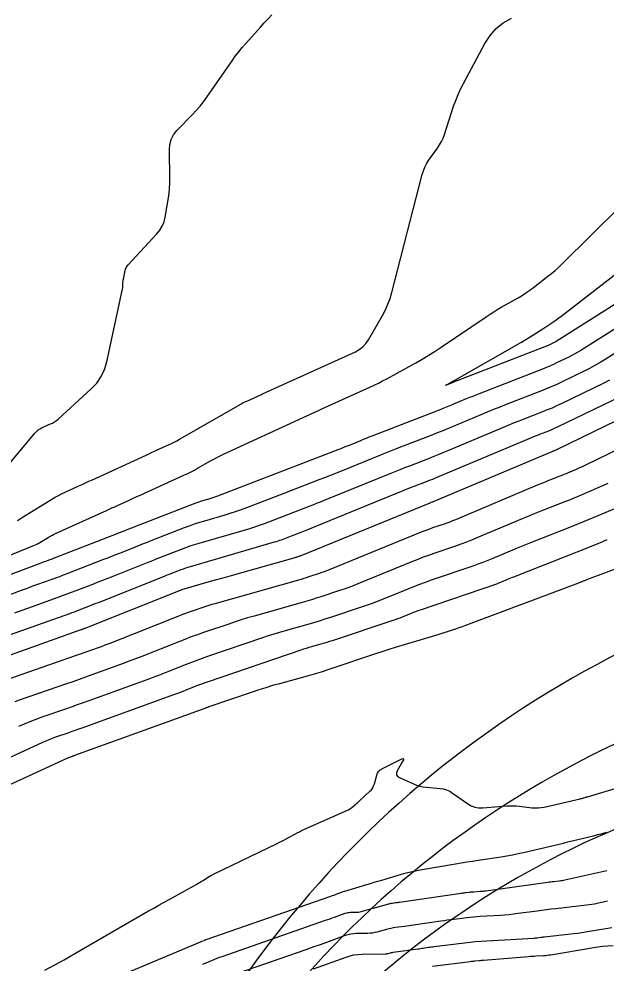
# Model space of a CAD drawing. Extents: x 658976 to 668726, y 639543 to 647196.
# Drawn here: x 662314 to 662406.3, y 642148.9 to 642297.4 of the extents above; entities that cross this region are included whole.
import ezdxf

# ---------------------------------------------------------------- set-up
doc = ezdxf.new("R2010")
doc.units = 0
for name, color, linetype in [('Ex_Major Contours', 7, 'Continuous'), ('Ex_Minor Contours', 7, 'Continuous'), ('R_Water', 7, 'Continuous')]:
    doc.layers.add(name, color=color, linetype=linetype)

msp = doc.modelspace()

# ---------------------------------------------------------------- linework, layer by layer
at = {"layer": 'Ex_Major Contours'}
for points in [[(662414.7, 642256.94), (662398.46, 642246.69), (662398.36, 642246.63), (662398.26, 642246.57), (662398.16, 642246.52), (662398.05, 642246.46), (662397.63, 642246.26), (662397.53, 642246.21), (662397.42, 642246.16), (662397.31, 642246.12), (662397.21, 642246.07), (662382.06, 642240.17), (662382.04, 642240.16), (662382.02, 642240.16), (662381.99, 642240.14), (662381.97, 642240.13), (662381.95, 642240.13), (662381.2, 642239.84), (662381.11, 642239.8), (662381.07, 642239.8), (662381.1, 642239.82), (662381.19, 642239.87), (662381.87, 642240.25), (662381.9, 642240.26), (662381.92, 642240.27), (662381.94, 642240.29), (662381.97, 642240.3), (662382.05, 642240.36), (662382.08, 642240.38), (662382.1, 642240.39), (662382.12, 642240.41), (662382.14, 642240.42), (662393, 642246.61), (662394.78, 642247.66), (662396.51, 642248.77), (662398.21, 642249.94), (662399.87, 642251.17), (662408.74, 642257.99)], [(662413.6, 642236.97), (662398.51, 642229.66), (662398.48, 642229.64), (662398.45, 642229.63), (662398.42, 642229.61), (662398.39, 642229.6), (662398.26, 642229.55), (662398.23, 642229.53), (662398.2, 642229.52), (662398.17, 642229.51), (662398.14, 642229.49), (662397.95, 642229.42), (662397.91, 642229.4), (662397.86, 642229.39), (662397.82, 642229.37), (662397.78, 642229.35), (662379.23, 642221.52), (662379.17, 642221.5), (662379.12, 642221.48), (662379.06, 642221.46), (662379.01, 642221.44), (662378.79, 642221.37), (662378.74, 642221.35), (662378.68, 642221.33), (662378.63, 642221.31), (662378.58, 642221.29), (662358.31, 642213), (662358.23, 642212.97), (662358.16, 642212.94), (662358.08, 642212.91), (662358, 642212.89), (662357.7, 642212.78), (662357.62, 642212.76), (662357.55, 642212.74), (662357.47, 642212.71), (662357.39, 642212.69), (662347.17, 642209.81), (662346.4, 642209.59), (662345.62, 642209.37), (662344.85, 642209.15), (662344.08, 642208.93), (662339.55, 642207.61), (662339.51, 642207.6), (662339.47, 642207.58), (662339.43, 642207.57), (662339.39, 642207.55), (662339.23, 642207.49), (662339.19, 642207.48), (662339.15, 642207.46), (662339.11, 642207.44), (662339.06, 642207.43), (662324.36, 642201.57), (662324.31, 642201.55), (662324.25, 642201.53), (662324.2, 642201.5), (662324.15, 642201.48), (662323.94, 642201.4), (662323.89, 642201.38), (662323.84, 642201.36), (662323.78, 642201.34), (662323.73, 642201.32), (662309.23, 642196.16)], [(662409.42, 642211.54), (662403.19, 642209.19), (662403.09, 642209.15), (662402.98, 642209.11), (662402.88, 642209.07), (662402.77, 642209.03), (662402.35, 642208.86), (662402.25, 642208.82), (662402.14, 642208.78), (662402.04, 642208.74), (662401.93, 642208.7), (662384.17, 642202.02), (662383.66, 642201.82), (662383.14, 642201.64), (662382.62, 642201.46), (662382.09, 642201.29), (662380, 642200.62), (662379.47, 642200.46), (662378.95, 642200.29), (662378.42, 642200.13), (662377.9, 642199.97), (662373.12, 642198.54), (662372.14, 642198.24), (662371.18, 642197.94), (662370.21, 642197.63), (662369.25, 642197.31), (662363.64, 642195.4), (662362.57, 642195.05), (662361.49, 642194.71), (662360.41, 642194.39), (662359.32, 642194.08), (662354.96, 642192.87), (662353.87, 642192.57), (662352.79, 642192.24), (662351.71, 642191.9), (662350.64, 642191.54), (662343.83, 642189.22), (662343.78, 642189.2), (662343.73, 642189.18), (662343.68, 642189.16), (662343.63, 642189.14), (662343.44, 642189.06), (662343.39, 642189.04), (662343.34, 642189.02), (662343.29, 642189.01), (662343.24, 642188.99), (662322.75, 642181.57), (662322.65, 642181.53), (662322.55, 642181.5), (662322.44, 642181.46), (662322.34, 642181.42), (662321.92, 642181.28), (662321.82, 642181.24), (662321.72, 642181.2), (662321.62, 642181.16), (662321.52, 642181.12), (662307.4, 642174.6)], [(662318.05, 642147.81), (662321.09, 642149.47), (662321.61, 642149.76), (662322.13, 642150.05), (662322.65, 642150.35), (662323.17, 642150.64), (662334.38, 642157.13), (662335.19, 642157.59), (662336, 642158.05), (662336.81, 642158.51), (662337.62, 642158.96), (662342.05, 642161.41), (662342.28, 642161.53), (662342.5, 642161.66), (662342.72, 642161.8), (662342.94, 642161.93), (662343.81, 642162.48), (662344.03, 642162.62), (662344.25, 642162.75), (662344.48, 642162.87), (662344.71, 642162.98), (662354.6, 642167.75), (662354.95, 642167.93), (662355.3, 642168.1), (662355.65, 642168.29), (662356, 642168.47), (662357.38, 642169.23), (662357.73, 642169.41), (662358.08, 642169.59), (662358.43, 642169.76), (662358.79, 642169.92), (662365.63, 642172.97), (662365.81, 642173.06), (662365.99, 642173.17), (662366.16, 642173.28), (662366.33, 642173.41), (662366.96, 642173.93), (662367.12, 642174.06), (662367.28, 642174.2), (662367.43, 642174.34), (662367.59, 642174.48), (662369.16, 642175.95), (662369.4, 642176.2), (662369.6, 642176.48), (662369.75, 642176.79), (662369.87, 642177.12), (662370.24, 642178.5), (662370.36, 642178.82), (662370.53, 642179.09), (662370.77, 642179.32), (662371.06, 642179.5), (662373.98, 642180.97), (662374.28, 642181.09), (662374.44, 642181.07), (662374.45, 642180.91), (662374.31, 642180.62), (662373.47, 642179.18), (662373.33, 642178.84), (662373.34, 642178.55), (662373.5, 642178.31), (662373.81, 642178.11), (662376, 642177.13), (662376.5, 642176.93), (662377.01, 642176.78), (662377.53, 642176.66), (662378.06, 642176.59), (662380.21, 642176.4), (662380.73, 642176.32), (662381.23, 642176.17), (662381.71, 642175.96), (662382.16, 642175.68), (662384.51, 642174.02), (662385.06, 642173.69), (662385.64, 642173.47), (662386.26, 642173.36), (662386.9, 642173.35), (662390.71, 642173.64), (662391.21, 642173.67), (662391.7, 642173.67), (662392.19, 642173.64), (662392.68, 642173.6), (662394.64, 642173.37), (662395.13, 642173.33), (662395.62, 642173.33), (662396.1, 642173.38), (662396.58, 642173.47), (662402.23, 642174.79), (662402.28, 642174.81), (662402.33, 642174.82), (662402.38, 642174.83), (662402.43, 642174.84), (662402.63, 642174.89), (662402.68, 642174.9), (662402.73, 642174.91), (662402.78, 642174.93), (662402.82, 642174.94), (662403.1, 642175.02), (662403.17, 642175.04), (662403.23, 642175.06), (662403.29, 642175.08), (662403.35, 642175.1), (662415.55, 642178.76)], [(662407.41, 642151.67), (662405.72, 642151.52), (662405.38, 642151.48), (662405.04, 642151.44), (662404.69, 642151.39), (662404.35, 642151.34), (662397.63, 642150.2), (662397.34, 642150.16), (662397.05, 642150.12), (662396.75, 642150.09), (662396.46, 642150.07), (662395.27, 642150.01), (662394.98, 642149.99), (662394.68, 642149.97), (662394.38, 642149.95), (662394.09, 642149.93), (662387.02, 642149.36), (662386.85, 642149.35), (662386.67, 642149.33), (662386.49, 642149.31), (662386.32, 642149.3), (662385.61, 642149.22), (662385.43, 642149.2), (662385.26, 642149.18), (662385.08, 642149.16), (662384.9, 642149.14), (662378.98, 642148.41)]]:
    msp.add_lwpolyline(points, dxfattribs=at)
at = {"layer": 'Ex_Minor Contours'}
for points in [[(662308.92, 642223.2), (662316.51, 642232.3), (662316.76, 642232.56), (662317.03, 642232.78), (662317.32, 642232.98), (662317.64, 642233.14), (662318.97, 642233.72), (662319.29, 642233.87), (662319.6, 642234.06), (662319.89, 642234.26), (662320.16, 642234.49), (662325.36, 642239.22), (662326.23, 642240.14), (662326.93, 642241.16), (662327.46, 642242.27), (662327.81, 642243.49), (662330.24, 642254.71), (662330.27, 642254.86), (662330.29, 642255.01), (662330.31, 642255.15), (662330.32, 642255.3), (662330.34, 642255.91), (662330.34, 642256.06), (662330.36, 642256.2), (662330.38, 642256.35), (662330.41, 642256.5), (662330.69, 642257.83), (662330.76, 642258.09), (662330.86, 642258.33), (662331, 642258.56), (662331.18, 642258.77), (662335.69, 642263.61), (662336.16, 642264.19), (662336.53, 642264.83), (662336.81, 642265.51), (662336.99, 642266.24), (662337.49, 642269.26), (662337.6, 642270.01), (662337.68, 642270.77), (662337.72, 642271.53), (662337.72, 642272.29), (662337.65, 642276.82), (662337.71, 642277.67), (662337.93, 642278.46), (662338.31, 642279.19), (662338.84, 642279.86), (662341.29, 642282.4), (662341.88, 642283.04), (662342.46, 642283.71), (662343, 642284.4), (662343.52, 642285.12), (662347.51, 642290.84), (662348.01, 642291.55), (662348.54, 642292.24), (662349.09, 642292.91), (662349.66, 642293.56), (662351.98, 642296.14), (662352.56, 642296.79), (662353.16, 642297.42), (662353.76, 642298.05)], [(662313.76, 642218.56), (662314.68, 642219.11), (662319.17, 642221.88), (662319.67, 642222.19), (662320.19, 642222.47), (662320.71, 642222.74), (662321.24, 642222.99), (662323.39, 642223.97), (662323.93, 642224.21), (662324.47, 642224.45), (662325, 642224.7), (662325.54, 642224.95), (662333.98, 642228.82), (662334.42, 642229.02), (662334.86, 642229.23), (662335.3, 642229.43), (662335.75, 642229.63), (662337.52, 642230.43), (662337.96, 642230.64), (662338.39, 642230.86), (662338.82, 642231.08), (662339.25, 642231.32), (662348.9, 642236.86), (662349.1, 642236.97), (662349.31, 642237.08), (662349.51, 642237.18), (662349.72, 642237.28), (662352.1, 642238.37), (662352.29, 642238.46), (662352.48, 642238.55), (662352.67, 642238.63), (662352.86, 642238.72), (662366.88, 642245.09), (662367.5, 642245.43), (662368.05, 642245.85), (662368.52, 642246.35), (662368.92, 642246.93), (662371.15, 642250.79), (662371.61, 642251.65), (662372.01, 642252.54), (662372.35, 642253.45), (662372.63, 642254.39), (662377.39, 642272.97), (662377.57, 642273.55), (662377.79, 642274.1), (662378.07, 642274.63), (662378.39, 642275.13), (662379.79, 642277.1), (662380.12, 642277.61), (662380.41, 642278.13), (662380.66, 642278.68), (662380.87, 642279.24), (662382.33, 642283.68), (662382.66, 642284.61), (662383.02, 642285.51), (662383.43, 642286.4), (662383.87, 642287.27), (662387.25, 642293.56), (662388.05, 642294.81), (662389.01, 642295.89), (662390.13, 642296.8), (662391.42, 642297.54)], [(662299.62, 642207.77), (662316.43, 642214.65), (662316.72, 642214.78), (662317, 642214.92), (662317.27, 642215.06), (662317.54, 642215.22), (662318.61, 642215.89), (662318.88, 642216.05), (662319.16, 642216.2), (662319.44, 642216.34), (662319.72, 642216.48), (662327.75, 642220.12), (662328.18, 642220.31), (662328.62, 642220.51), (662329.05, 642220.71), (662329.48, 642220.91), (662331.21, 642221.7), (662331.65, 642221.9), (662332.08, 642222.1), (662332.51, 642222.3), (662332.94, 642222.49), (662340.03, 642225.71), (662340.55, 642225.95), (662341.07, 642226.21), (662341.58, 642226.48), (662342.09, 642226.76), (662344.1, 642227.92), (662344.61, 642228.2), (662345.12, 642228.47), (662345.64, 642228.73), (662346.16, 642228.98), (662359.38, 642235.05), (662359.94, 642235.31), (662360.5, 642235.57), (662361.07, 642235.83), (662361.63, 642236.08), (662369.14, 642239.49), (662369.82, 642239.81), (662370.5, 642240.14), (662371.17, 642240.49), (662371.84, 642240.84), (662376.41, 642243.36), (662377.38, 642243.91), (662378.34, 642244.48), (662379.29, 642245.08), (662380.23, 642245.7), (662387.45, 642250.59), (662388.05, 642250.99), (662388.67, 642251.38), (662389.29, 642251.76), (662389.92, 642252.13), (662392.47, 642253.58), (662393.09, 642253.95), (662393.7, 642254.34), (662394.29, 642254.75), (662394.87, 642255.18), (662397.16, 642256.94), (662397.73, 642257.39), (662398.28, 642257.85), (662398.81, 642258.33), (662399.33, 642258.83), (662408.55, 642267.96)], [(662413.58, 642252.4), (662402.31, 642245.28), (662401.85, 642245), (662401.39, 642244.73), (662400.92, 642244.48), (662400.44, 642244.24), (662398.51, 642243.31), (662398.03, 642243.08), (662397.54, 642242.86), (662397.05, 642242.65), (662396.55, 642242.45), (662386.32, 642238.46), (662385.82, 642238.27), (662385.32, 642238.06), (662384.81, 642237.86), (662384.31, 642237.65), (662382.31, 642236.81), (662381.81, 642236.6), (662381.31, 642236.39), (662380.81, 642236.19), (662380.3, 642236), (662369.47, 642231.8), (662369.02, 642231.62), (662368.58, 642231.45), (662368.13, 642231.27), (662367.69, 642231.09), (662365.91, 642230.36), (662365.46, 642230.18), (662365.02, 642230.01), (662364.57, 642229.83), (662364.13, 642229.66), (662355.02, 642226.14), (662345.19, 642222.35), (662344.9, 642222.24), (662344.61, 642222.14), (662344.32, 642222.05), (662344.02, 642221.96), (662342.84, 642221.61), (662342.54, 642221.52), (662342.25, 642221.43), (662341.96, 642221.33), (662341.67, 642221.22), (662332.04, 642217.48), (662331.83, 642217.39), (662331.63, 642217.31), (662331.42, 642217.23), (662331.21, 642217.15), (662330.39, 642216.82), (662330.18, 642216.74), (662329.98, 642216.66), (662329.77, 642216.58), (662329.56, 642216.5), (662319.55, 642212.61), (662319.38, 642212.54), (662319.2, 642212.47), (662319.03, 642212.41), (662318.85, 642212.35), (662318.15, 642212.1), (662317.97, 642212.03), (662317.8, 642211.97), (662317.62, 642211.9), (662317.45, 642211.84), (662298.66, 642204.76)], [(662412.46, 642247.85), (662406.16, 642243.87), (662405.35, 642243.37), (662404.52, 642242.9), (662403.68, 642242.45), (662402.83, 642242.02), (662399.39, 642240.35), (662398.53, 642239.95), (662397.66, 642239.56), (662396.78, 642239.18), (662395.9, 642238.83), (662390.59, 642236.76), (662389.59, 642236.37), (662388.59, 642235.97), (662387.59, 642235.56), (662386.6, 642235.14), (662382.63, 642233.48), (662381.64, 642233.06), (662380.65, 642232.66), (662379.65, 642232.26), (662378.65, 642231.86), (662373.29, 642229.79), (662372.25, 642229.38), (662371.22, 642228.97), (662370.18, 642228.56), (662369.15, 642228.14), (662364.78, 642226.37), (662363.87, 642226), (662362.96, 642225.63), (662362.04, 642225.27), (662361.12, 642224.92), (662355.61, 642222.79), (662349.53, 642220.44), (662348.75, 642220.15), (662347.96, 642219.88), (662347.17, 642219.62), (662346.37, 642219.38), (662343.16, 642218.44), (662342.36, 642218.2), (662341.56, 642217.94), (662340.78, 642217.67), (662339.99, 642217.37), (662334.75, 642215.33), (662334.13, 642215.09), (662333.51, 642214.85), (662332.89, 642214.6), (662332.27, 642214.36), (662329.79, 642213.37), (662329.17, 642213.12), (662328.54, 642212.88), (662327.92, 642212.63), (662327.3, 642212.39), (662321.55, 642210.16), (662320.96, 642209.93), (662320.36, 642209.7), (662319.76, 642209.48), (662319.16, 642209.27), (662316.75, 642208.41), (662316.15, 642208.19), (662315.55, 642207.97), (662314.95, 642207.75), (662314.35, 642207.53), (662301.89, 642202.83)], [(662406.82, 642240.59), (662405.96, 642240.15), (662399.24, 642236.9), (662398.52, 642236.56), (662397.79, 642236.23), (662397.05, 642235.92), (662396.31, 642235.62), (662393.34, 642234.47), (662392.6, 642234.17), (662391.86, 642233.88), (662391.12, 642233.57), (662390.39, 642233.27), (662381.51, 642229.53), (662380.75, 642229.22), (662379.99, 642228.91), (662379.22, 642228.6), (662378.46, 642228.3), (662375.38, 642227.11), (662374.62, 642226.81), (662373.85, 642226.51), (662373.09, 642226.2), (662372.32, 642225.89), (662362.07, 642221.72), (662361.48, 642221.49), (662360.9, 642221.25), (662360.31, 642221.02), (662359.73, 642220.8), (662356.21, 642219.44), (662352.55, 642218.03), (662351.94, 642217.8), (662351.32, 642217.58), (662350.7, 642217.38), (662350.08, 642217.19), (662342.27, 642214.92), (662341.56, 642214.71), (662340.87, 642214.48), (662340.18, 642214.24), (662339.49, 642213.98), (662336.75, 642212.92), (662336.07, 642212.65), (662335.39, 642212.38), (662334.71, 642212.11), (662334.02, 642211.84), (662328.51, 642209.65), (662327.81, 642209.37), (662327.11, 642209.09), (662326.42, 642208.82), (662325.72, 642208.55), (662322.92, 642207.46), (662322.22, 642207.19), (662321.52, 642206.93), (662320.81, 642206.67), (662320.11, 642206.41), (662315.35, 642204.72), (662314.32, 642204.35), (662313.3, 642203.98)], [(662410.01, 642238.74), (662398.6, 642233.21), (662398.26, 642233.05), (662397.92, 642232.9), (662397.58, 642232.75), (662397.23, 642232.61), (662395.83, 642232.07), (662395.48, 642231.93), (662395.13, 642231.79), (662394.78, 642231.65), (662394.43, 642231.5), (662380.03, 642225.44), (662379.68, 642225.3), (662379.33, 642225.15), (662378.98, 642225.01), (662378.62, 642224.87), (662377.2, 642224.32), (662376.84, 642224.18), (662376.49, 642224.04), (662376.13, 642223.9), (662375.78, 642223.76), (662359.35, 642217.08), (662359.09, 642216.97), (662358.84, 642216.87), (662358.59, 642216.77), (662358.33, 642216.67), (662356.8, 642216.08), (662355.22, 642215.47), (662354.95, 642215.37), (662354.68, 642215.28), (662354.41, 642215.19), (662354.14, 642215.11), (662340.91, 642211.27), (662340.54, 642211.15), (662340.17, 642211.03), (662339.8, 642210.9), (662339.44, 642210.77), (662337.99, 642210.2), (662337.63, 642210.06), (662337.27, 642209.92), (662336.91, 642209.78), (662336.54, 642209.64), (662326.43, 642205.61), (662326.06, 642205.46), (662325.68, 642205.31), (662325.31, 642205.16), (662324.93, 642205.02), (662323.43, 642204.43), (662323.05, 642204.29), (662322.68, 642204.14), (662322.3, 642204.01), (662321.92, 642203.87), (662312.6, 642200.55)], [(662413.19, 642232.17), (662402.84, 642227.15), (662402.53, 642227), (662402.21, 642226.86), (662401.9, 642226.72), (662401.58, 642226.58), (662400.31, 642226.03), (662399.99, 642225.9), (662399.67, 642225.76), (662399.35, 642225.63), (662399.02, 642225.51), (662397.13, 642224.76), (662396.7, 642224.59), (662396.28, 642224.42), (662395.86, 642224.25), (662395.44, 642224.07), (662382.61, 642218.66), (662382.17, 642218.48), (662381.72, 642218.3), (662381.27, 642218.14), (662380.82, 642217.98), (662379.01, 642217.36), (662378.55, 642217.2), (662378.1, 642217.04), (662377.66, 642216.87), (662377.21, 642216.69), (662362.78, 642210.79), (662362.39, 642210.63), (662361.99, 642210.48), (662361.59, 642210.34), (662361.19, 642210.2), (662359.57, 642209.66), (662359.17, 642209.53), (662358.76, 642209.4), (662358.36, 642209.28), (662357.95, 642209.16), (662344.78, 642205.45), (662344.31, 642205.31), (662343.85, 642205.17), (662343.38, 642205.02), (662342.92, 642204.87), (662341.08, 642204.24), (662340.62, 642204.08), (662340.17, 642203.92), (662339.71, 642203.74), (662339.26, 642203.57), (662328.26, 642199.21), (662327.81, 642199.03), (662327.37, 642198.86), (662326.92, 642198.69), (662326.47, 642198.53), (662324.67, 642197.87), (662324.22, 642197.71), (662323.77, 642197.55), (662323.31, 642197.39), (662322.86, 642197.24), (662310.2, 642192.86)], [(662406.57, 642224.36), (662405.98, 642224.09), (662405.38, 642223.82), (662404.77, 642223.56), (662402.35, 642222.52), (662401.74, 642222.26), (662401.13, 642222.01), (662400.52, 642221.76), (662399.91, 642221.52), (662396.31, 642220.1), (662395.5, 642219.78), (662394.7, 642219.46), (662393.9, 642219.13), (662393.1, 642218.8), (662386, 642215.8), (662385.16, 642215.46), (662384.33, 642215.13), (662383.48, 642214.81), (662382.63, 642214.52), (662379.22, 642213.35), (662378.37, 642213.06), (662377.52, 642212.75), (662376.68, 642212.42), (662375.85, 642212.09), (662367.26, 642208.58), (662366.55, 642208.29), (662365.83, 642208.02), (662365.1, 642207.76), (662364.37, 642207.51), (662361.45, 642206.54), (662360.72, 642206.3), (662359.98, 642206.07), (662359.24, 642205.84), (662358.5, 642205.63), (662350.95, 642203.5), (662349.95, 642203.21), (662348.95, 642202.91), (662347.96, 642202.59), (662346.97, 642202.26), (662343.03, 642200.91), (662342.04, 642200.57), (662341.06, 642200.22), (662340.09, 642199.85), (662339.12, 642199.47), (662333.31, 642197.17), (662332.33, 642196.79), (662331.35, 642196.41), (662330.37, 642196.04), (662329.39, 642195.68), (662325.44, 642194.25), (662324.45, 642193.89), (662323.46, 642193.54), (662322.47, 642193.19), (662321.48, 642192.85), (662314.02, 642190.27), (662313.37, 642190.04)], [(662408.5, 642220.76), (662404.39, 642219.01), (662403.5, 642218.63), (662402.6, 642218.26), (662401.7, 642217.89), (662400.8, 642217.53), (662394.67, 642215.12), (662393.89, 642214.81), (662393.11, 642214.5), (662392.34, 642214.18), (662391.57, 642213.86), (662388.49, 642212.56), (662387.71, 642212.24), (662386.94, 642211.94), (662386.15, 642211.65), (662385.36, 642211.37), (662378.79, 642209.13), (662377.86, 642208.8), (662376.94, 642208.47), (662376.03, 642208.12), (662375.12, 642207.75), (662371.49, 642206.27), (662370.58, 642205.91), (662369.66, 642205.56), (662368.74, 642205.22), (662367.81, 642204.91), (662362.97, 642203.29), (662362.09, 642203.01), (662361.2, 642202.73), (662360.31, 642202.46), (662359.41, 642202.2), (662355.83, 642201.19), (662354.94, 642200.93), (662354.05, 642200.66), (662353.16, 642200.38), (662352.28, 642200.08), (662343.63, 642197.13), (662342.79, 642196.84), (662341.95, 642196.53), (662341.12, 642196.22), (662340.3, 642195.9), (662337, 642194.59), (662336.18, 642194.27), (662335.35, 642193.95), (662334.52, 642193.64), (662333.68, 642193.33), (662325.01, 642190.19), (662324.08, 642189.86), (662323.15, 642189.53), (662322.22, 642189.2), (662321.29, 642188.88), (662317.57, 642187.59), (662316.64, 642187.26), (662315.73, 642186.9), (662314.82, 642186.52), (662313.92, 642186.12)], [(662406.43, 642215.49), (662405.25, 642214.99), (662404.07, 642214.5), (662402.88, 642214.02), (662401.69, 642213.55), (662392.02, 642209.75), (662391.77, 642209.65), (662391.53, 642209.55), (662391.28, 642209.45), (662391.03, 642209.34), (662390.05, 642208.93), (662389.8, 642208.82), (662389.55, 642208.73), (662389.3, 642208.63), (662389.05, 642208.55), (662377.07, 642204.46), (662376.71, 642204.34), (662376.35, 642204.2), (662375.99, 642204.07), (662375.64, 642203.93), (662374.22, 642203.35), (662373.87, 642203.2), (662373.51, 642203.07), (662373.15, 642202.94), (662372.79, 642202.81), (662363.23, 642199.63), (662362.83, 642199.5), (662362.42, 642199.37), (662362.01, 642199.25), (662361.6, 642199.13), (662359.96, 642198.67), (662359.55, 642198.55), (662359.14, 642198.43), (662358.74, 642198.3), (662358.33, 642198.16), (662343.73, 642193.17), (662343.29, 642193.02), (662342.84, 642192.86), (662342.4, 642192.69), (662341.97, 642192.52), (662340.22, 642191.83), (662339.78, 642191.66), (662339.34, 642191.49), (662338.9, 642191.32), (662338.46, 642191.16), (662323.88, 642185.88), (662323.37, 642185.7), (662322.85, 642185.51), (662322.33, 642185.33), (662321.82, 642185.15), (662319.75, 642184.44), (662319.23, 642184.25), (662318.72, 642184.05), (662318.22, 642183.84), (662317.72, 642183.62), (662308.58, 642179.41)], [(662328.09, 642146.22), (662342.44, 642152.23), (662342.52, 642152.26), (662342.6, 642152.29), (662342.68, 642152.33), (662342.77, 642152.36), (662343.1, 642152.5), (662343.18, 642152.54), (662343.26, 642152.57), (662343.35, 642152.6), (662343.43, 642152.63), (662363.05, 642159.47), (662363.26, 642159.54), (662363.47, 642159.62), (662363.67, 642159.69), (662363.88, 642159.77), (662365.12, 642160.25), (662365.12, 642160.25), (662365.13, 642160.25), (662365.14, 642160.25), (662365.14, 642160.25), (662365.17, 642160.24), (662365.18, 642160.24), (662365.18, 642160.24), (662365.19, 642160.24), (662365.2, 642160.24), (662368.68, 642161.3), (662369.27, 642161.47), (662369.85, 642161.65), (662370.43, 642161.82), (662371.02, 642162), (662374.14, 642162.92), (662374.86, 642163.12), (662375.58, 642163.3), (662376.31, 642163.46), (662377.05, 642163.6), (662382.63, 642164.55), (662383.52, 642164.7), (662384.41, 642164.84), (662385.31, 642164.98), (662386.2, 642165.12), (662389.78, 642165.67), (662390.67, 642165.81), (662391.56, 642165.97), (662392.45, 642166.15), (662393.33, 642166.35), (662398.25, 642167.5), (662398.92, 642167.66), (662399.6, 642167.82), (662400.28, 642167.98), (662400.95, 642168.15), (662403.65, 642168.8), (662404.33, 642168.97), (662405, 642169.15), (662405.67, 642169.33), (662406.34, 642169.52)], [(662342.9, 642148.77), (662344.4, 642149.41), (662344.78, 642149.56), (662345.16, 642149.71), (662345.54, 642149.85), (662345.92, 642149.99), (662362.2, 642155.66), (662362.55, 642155.78), (662362.9, 642155.91), (662363.24, 642156.03), (662363.59, 642156.16), (662365.27, 642156.77), (662365.47, 642156.83), (662365.68, 642156.88), (662365.88, 642156.91), (662366.09, 642156.92), (662366.94, 642156.93), (662367.16, 642156.94), (662367.36, 642156.96), (662367.57, 642157), (662367.78, 642157.05), (662372.15, 642158.25), (662372.29, 642158.28), (662372.42, 642158.31), (662372.56, 642158.34), (662372.7, 642158.36), (662373.25, 642158.44), (662373.39, 642158.46), (662373.52, 642158.48), (662373.66, 642158.5), (662373.8, 642158.52), (662383.51, 642159.93), (662383.68, 642159.95), (662383.84, 642159.98), (662384.01, 642160), (662384.17, 642160.02), (662384.83, 642160.1), (662385, 642160.12), (662385.16, 642160.14), (662385.33, 642160.15), (662385.49, 642160.16), (662386.5, 642160.22), (662386.72, 642160.23), (662386.95, 642160.25), (662387.17, 642160.28), (662387.39, 642160.31), (662397.13, 642161.66), (662397.36, 642161.69), (662397.58, 642161.72), (662397.81, 642161.75), (662398.03, 642161.77), (662398.93, 642161.87), (662399.16, 642161.9), (662399.38, 642161.94), (662399.61, 642161.98), (662399.83, 642162.02), (662406.42, 642163.52)], [(662348.41, 642147.35), (662359.13, 642151.08), (662359.84, 642151.33), (662360.54, 642151.58), (662361.24, 642151.83), (662361.95, 642152.09), (662365.35, 642153.32), (662365.75, 642153.45), (662366.17, 642153.55), (662366.59, 642153.61), (662367.01, 642153.63), (662368.83, 642153.65), (662369.21, 642153.67), (662369.58, 642153.71), (662369.95, 642153.78), (662370.32, 642153.86), (662371.83, 642154.28), (662372.17, 642154.37), (662372.52, 642154.44), (662372.86, 642154.51), (662373.21, 642154.56), (662374.62, 642154.76), (662374.97, 642154.81), (662375.32, 642154.86), (662375.67, 642154.91), (662376.02, 642154.96), (662380.3, 642155.58), (662380.82, 642155.65), (662381.33, 642155.73), (662381.85, 642155.79), (662382.37, 642155.86), (662384.43, 642156.11), (662384.95, 642156.17), (662385.47, 642156.22), (662385.99, 642156.26), (662386.51, 642156.3), (662389.67, 642156.48), (662390.37, 642156.53), (662391.06, 642156.59), (662391.76, 642156.67), (662392.46, 642156.76), (662395.47, 642157.17), (662396.2, 642157.27), (662396.94, 642157.37), (662397.67, 642157.46), (662398.41, 642157.54), (662403.19, 642158.08), (662403.61, 642158.13), (662404.03, 642158.2), (662404.45, 642158.27), (662404.87, 642158.36), (662406.53, 642158.74)], [(662360.3, 642148.01), (662365.42, 642149.88), (662366.04, 642150.07), (662366.66, 642150.21), (662367.29, 642150.3), (662367.93, 642150.34), (662371.61, 642150.39), (662371.71, 642150.39), (662371.81, 642150.4), (662371.91, 642150.42), (662372.01, 642150.44), (662372.41, 642150.55), (662372.51, 642150.58), (662372.6, 642150.6), (662372.71, 642150.62), (662372.81, 642150.64), (662376.68, 642151.17), (662376.89, 642151.2), (662377.11, 642151.23), (662377.32, 642151.27), (662377.54, 642151.3), (662378.39, 642151.42), (662378.61, 642151.45), (662378.82, 642151.48), (662379.04, 642151.51), (662379.25, 642151.54), (662384.04, 642152.12), (662384.91, 642152.22), (662385.78, 642152.31), (662386.65, 642152.38), (662387.53, 642152.44), (662394.91, 642152.86), (662395.05, 642152.87), (662395.19, 642152.89), (662395.33, 642152.9), (662395.47, 642152.92), (662396.02, 642153), (662396.15, 642153.01), (662396.29, 642153.03), (662396.43, 642153.05), (662396.57, 642153.06), (662401.24, 642153.59), (662401.85, 642153.66), (662402.46, 642153.74), (662403.07, 642153.83), (662403.68, 642153.93), (662407.22, 642154.53)]]:
    msp.add_lwpolyline(points, dxfattribs=at)
at = {"layer": 'R_Water'}
for centre, radius, start, end in [((662480.69, 642054.64), 160.33, 105.2469, 156.8108), ((662471.55, 642047.67), 150, 101.5452, 153.1092), ((662462.41, 642040.7), 140.38, 97.3166, 148.8806)]:
    msp.add_arc(centre, radius, start, end, dxfattribs=at)

doc.saveas('drawing.dxf')
